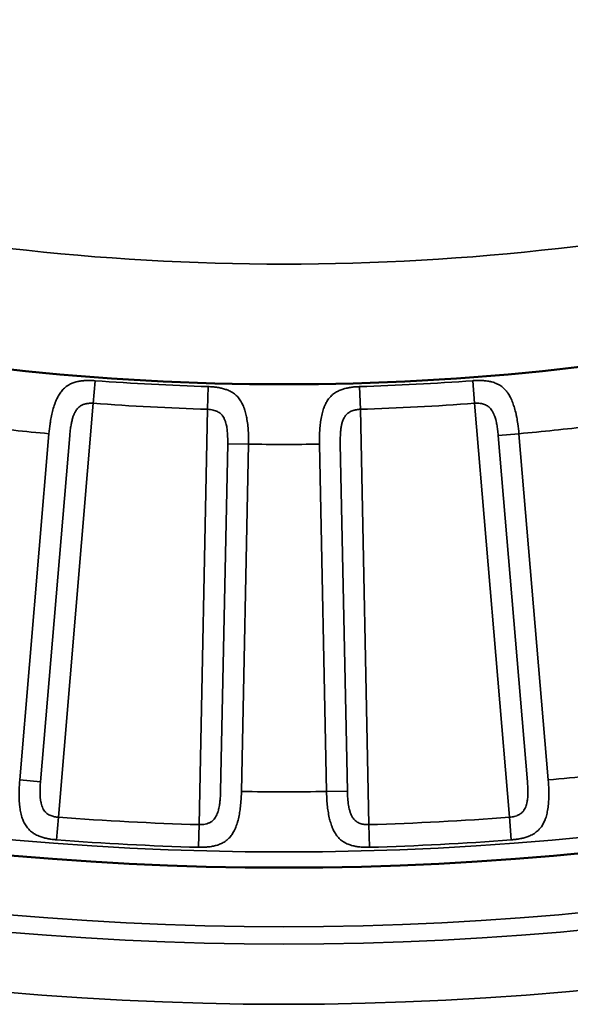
# Model space of a CAD drawing. Header units: millimetres. Extents: x 50 to 3176, y 50 to 2109.
# Tile 413 of 656: x 1185.76 to 1190.33, y 1639.4 to 1647.59. Entities that reach past the tile are written whole.
import ezdxf

# ---------------------------------------------------------------- set-up
doc = ezdxf.new("R2010")
doc.units = ezdxf.units.MM
doc.header["$LTSCALE"] = 10
doc.layers.add('Visible (ISO)', color=7, linetype='Continuous', lineweight=50)
doc.layers.add('Visible Narrow (ISO)', color=7, linetype='Continuous', lineweight=35)

msp = doc.modelspace()

# ---------------------------------------------------------------- linework, layer by layer
at = {"layer": 'Visible (ISO)'}
msp.add_circle((1187.953, 1665.5616), 25.0206, dxfattribs=at)
msp.add_arc((1187.953, 1665.5616), 21, 257.44199, 282.55805, dxfattribs=at)
at = {"layer": 'Visible Narrow (ISO)'}
for p, q in [((1186.3676, 1644.4026), (1186.3818, 1644.5914)), ((1189.5241, 1644.5918), (1189.5382, 1644.4037)), ((1187.3236, 1644.5424), (1187.3179, 1644.3539)), ((1188.588, 1644.3535), (1188.5823, 1644.5423)), ((1186.077, 1640.9603), (1186.3677, 1644.4037)), ((1189.5382, 1644.4037), (1189.8289, 1640.9603)), ((1187.3179, 1644.3539), (1187.2471, 1640.899)), ((1188.6588, 1640.899), (1188.588, 1644.3539)), ((1185.9987, 1644.1506), (1185.7556, 1641.2709)), ((1189.7346, 1644.136), (1189.9072, 1644.1506)), ((1190.1503, 1641.2709), (1189.9072, 1644.1506)), ((1185.9282, 1641.2563), (1186.1713, 1644.136)), ((1187.4853, 1644.0671), (1187.426, 1641.1778)), ((1187.4853, 1644.0671), (1187.6585, 1644.0636)), ((1187.5992, 1641.1743), (1187.6585, 1644.0636)), ((1188.2475, 1644.0636), (1188.3067, 1641.1743)), ((1188.4799, 1641.1778), (1188.4206, 1644.0671)), ((1189.7346, 1644.136), (1189.9777, 1641.2563)), ((1185.7556, 1641.2709), (1185.9282, 1641.2563)), ((1188.3067, 1641.1743), (1188.4799, 1641.1778)), ((1186.0627, 1640.7723), (1186.077, 1640.9603)), ((1189.8287, 1640.9625), (1189.8432, 1640.773)), ((1187.2472, 1640.9016), (1187.2417, 1640.7114)), ((1188.6642, 1640.7105), (1188.6588, 1640.899))]:
    msp.add_line(p, q, dxfattribs=at)
for radius in [26.1573, 25.6575, 25.5128, 25.0203, 24.8897]:
    msp.add_circle((1187.953, 1665.5616), radius, dxfattribs=at)
for radius, start, end in [(20, 256.86634, 283.13365), (21.0286, 265.7151, 268.2849), (21.0286, 271.7151, 274.2849), (21.2172, 265.7151, 268.2849), (21.2172, 271.7151, 274.2849), (21.5, 263.21517, 264.78483), (21.5, 275.21517, 276.78483), (21.5, 269.21517, 270.78483), (24.3898, 275.16894, 276.83106), (24.3898, 269.16894, 270.83106), (24.6727, 265.63945, 268.36055), (24.6727, 271.63945, 274.36055), (24.8613, 265.63945, 268.36055), (24.8613, 271.63945, 274.36055)]:
    msp.add_arc((1187.953, 1665.5616), radius, start, end, dxfattribs=at)
for points, knots in [([(1186.3818, 1644.5918), (1186.369, 1644.5927), (1186.3561, 1644.5933), (1186.34, 1644.5936), (1186.3371, 1644.5936), (1186.3221, 1644.5937), (1186.31, 1644.5934), (1186.2936, 1644.5923), (1186.2893, 1644.592), (1186.2733, 1644.5906), (1186.2617, 1644.5891), (1186.2451, 1644.5862), (1186.2402, 1644.5852), (1186.2232, 1644.5814), (1186.2112, 1644.578), (1186.1952, 1644.5721), (1186.191, 1644.5704), (1186.1747, 1644.5632), (1186.1629, 1644.5569), (1186.1483, 1644.547), (1186.145, 1644.5446), (1186.1322, 1644.5349), (1186.123, 1644.5265), (1186.1102, 1644.5127), (1186.1061, 1644.508), (1186.0948, 1644.4936), (1186.0877, 1644.4834), (1186.077, 1644.4654), (1186.073, 1644.4581), (1186.0628, 1644.4378), (1186.0569, 1644.4243), (1186.0485, 1644.4023), (1186.0456, 1644.3944), (1186.0375, 1644.3698), (1186.0326, 1644.3527), (1186.0263, 1644.3276), (1186.0246, 1644.3202), (1186.0191, 1644.2955), (1186.0157, 1644.2779), (1186.0111, 1644.2511), (1186.0097, 1644.2421), (1186.0043, 1644.2058), (1186.0011, 1644.1782), (1185.9987, 1644.1506)], [0, 0, 0, 0, 0.0741392, 0.0741392, 0.0909091, 0.0909091, 0.1581575, 0.1581575, 0.1818182, 0.1818182, 0.245635, 0.245635, 0.2727273, 0.2727273, 0.3394334, 0.3394334, 0.3636364, 0.3636364, 0.4340394, 0.4340394, 0.4545455, 0.4545455, 0.5160527, 0.5160527, 0.5454545, 0.5454545, 0.6011716, 0.6011716, 0.6363636, 0.6363636, 0.695142, 0.695142, 0.7272727, 0.7272727, 0.7916538, 0.7916538, 0.8181818, 0.8181818, 0.8787809, 0.8787809, 0.9090909, 0.9090909, 1, 1, 1, 1]), ([(1189.9072, 1644.1506), (1189.9048, 1644.1783), (1189.9016, 1644.2059), (1189.8949, 1644.2511), (1189.8919, 1644.2689), (1189.8868, 1644.2953), (1189.8849, 1644.3042), (1189.8789, 1644.3312), (1189.8744, 1644.3489), (1189.8672, 1644.373), (1189.8651, 1644.3798), (1189.858, 1644.4013), (1189.8527, 1644.4153), (1189.8436, 1644.4363), (1189.8401, 1644.4438), (1189.8304, 1644.463), (1189.824, 1644.4742), (1189.8127, 1644.4912), (1189.8081, 1644.4975), (1189.7949, 1644.514), (1189.786, 1644.5235), (1189.7724, 1644.5356), (1189.7681, 1644.5392), (1189.7527, 1644.5509), (1189.7412, 1644.5579), (1189.7258, 1644.5655), (1189.7223, 1644.5671), (1189.707, 1644.5738), (1189.6949, 1644.5779), (1189.6786, 1644.5822), (1189.6745, 1644.5832), (1189.6587, 1644.5868), (1189.647, 1644.5887), (1189.6304, 1644.5907), (1189.6255, 1644.5912), (1189.6084, 1644.5927), (1189.5962, 1644.5933), (1189.58, 1644.5936), (1189.5757, 1644.5937), (1189.5584, 1644.5936), (1189.5454, 1644.5931), (1189.5298, 1644.5922), (1189.527, 1644.592), (1189.5241, 1644.5918)], [0, 0, 0, 0, 0.0909091, 0.0909091, 0.1509618, 0.1509618, 0.1818182, 0.1818182, 0.246234, 0.246234, 0.2727273, 0.2727273, 0.330169, 0.330169, 0.3636364, 0.3636364, 0.4190151, 0.4190151, 0.4545455, 0.4545455, 0.517221, 0.517221, 0.5454545, 0.5454545, 0.6159758, 0.6159758, 0.6363636, 0.6363636, 0.7045179, 0.7045179, 0.7272727, 0.7272727, 0.7913147, 0.7913147, 0.8181818, 0.8181818, 0.885258, 0.885258, 0.9090909, 0.9090909, 0.9833211, 0.9833211, 1, 1, 1, 1]), ([(1187.6585, 1644.0636), (1187.659, 1644.0914), (1187.6587, 1644.1192), (1187.6567, 1644.1648), (1187.6556, 1644.1828), (1187.6532, 1644.2097), (1187.6523, 1644.2187), (1187.6492, 1644.2462), (1187.6465, 1644.2643), (1187.6419, 1644.2889), (1187.6405, 1644.296), (1187.6357, 1644.318), (1187.6319, 1644.3326), (1187.6251, 1644.3544), (1187.6224, 1644.3622), (1187.6147, 1644.3823), (1187.6095, 1644.3941), (1187.6, 1644.4123), (1187.5961, 1644.419), (1187.5848, 1644.4368), (1187.5769, 1644.4471), (1187.5647, 1644.4606), (1187.5607, 1644.4646), (1187.5466, 1644.4778), (1187.5359, 1644.486), (1187.5214, 1644.4952), (1187.5181, 1644.4972), (1187.5036, 1644.5054), (1187.492, 1644.5107), (1187.4762, 1644.5168), (1187.4722, 1644.5182), (1187.4569, 1644.5234), (1187.4455, 1644.5265), (1187.4292, 1644.5303), (1187.4244, 1644.5313), (1187.4075, 1644.5346), (1187.3955, 1644.5364), (1187.3793, 1644.5384), (1187.3751, 1644.5389), (1187.3578, 1644.5407), (1187.3449, 1644.5415), (1187.3293, 1644.5422), (1187.3264, 1644.5423), (1187.3236, 1644.5424)], [0, 0, 0, 0, 0.0909091, 0.0909091, 0.1509618, 0.1509618, 0.1818182, 0.1818182, 0.246234, 0.246234, 0.2727273, 0.2727273, 0.330169, 0.330169, 0.3636364, 0.3636364, 0.4190151, 0.4190151, 0.4545455, 0.4545455, 0.517221, 0.517221, 0.5454545, 0.5454545, 0.6159758, 0.6159758, 0.6363636, 0.6363636, 0.7045179, 0.7045179, 0.7272727, 0.7272727, 0.7913147, 0.7913147, 0.8181818, 0.8181818, 0.885258, 0.885258, 0.9090909, 0.9090909, 0.9833211, 0.9833211, 1, 1, 1, 1]), ([(1188.5823, 1644.5424), (1188.5695, 1644.542), (1188.5566, 1644.5413), (1188.5406, 1644.5399), (1188.5377, 1644.5396), (1188.5228, 1644.5381), (1188.5108, 1644.5365), (1188.4945, 1644.5338), (1188.4903, 1644.533), (1188.4746, 1644.5299), (1188.4632, 1644.5272), (1188.447, 1644.5226), (1188.4422, 1644.5211), (1188.4257, 1644.5155), (1188.4142, 1644.5108), (1188.3989, 1644.5033), (1188.3949, 1644.5012), (1188.3793, 1644.4924), (1188.3683, 1644.4848), (1188.3548, 1644.4735), (1188.3518, 1644.4708), (1188.3401, 1644.4597), (1188.3318, 1644.4505), (1188.3205, 1644.4354), (1188.3169, 1644.4302), (1188.3071, 1644.4148), (1188.3012, 1644.4039), (1188.2924, 1644.3848), (1188.2892, 1644.3772), (1188.2812, 1644.356), (1188.2767, 1644.3419), (1188.2707, 1644.3192), (1188.2687, 1644.3109), (1188.2631, 1644.2857), (1188.2601, 1644.2681), (1188.2564, 1644.2425), (1188.2555, 1644.235), (1188.2526, 1644.2099), (1188.251, 1644.192), (1188.2493, 1644.1648), (1188.2488, 1644.1557), (1188.2473, 1644.1191), (1188.247, 1644.0914), (1188.2475, 1644.0636)], [0, 0, 0, 0, 0.0741392, 0.0741392, 0.0909091, 0.0909091, 0.1581575, 0.1581575, 0.1818182, 0.1818182, 0.245635, 0.245635, 0.2727273, 0.2727273, 0.3394334, 0.3394334, 0.3636364, 0.3636364, 0.4340394, 0.4340394, 0.4545455, 0.4545455, 0.5160527, 0.5160527, 0.5454545, 0.5454545, 0.6011716, 0.6011716, 0.6363636, 0.6363636, 0.695142, 0.695142, 0.7272727, 0.7272727, 0.7916538, 0.7916538, 0.8181818, 0.8181818, 0.8787809, 0.8787809, 0.9090909, 0.9090909, 1, 1, 1, 1]), ([(1186.3677, 1644.4037), (1186.3567, 1644.4046), (1186.3459, 1644.4046), (1186.3356, 1644.4039), (1186.3259, 1644.4032), (1186.3167, 1644.4019), (1186.3078, 1644.4), (1186.3066, 1644.3997), (1186.3055, 1644.3995), (1186.3044, 1644.3992), (1186.3023, 1644.3988), (1186.3003, 1644.3983), (1186.2984, 1644.3977), (1186.2932, 1644.3964), (1186.2882, 1644.3948), (1186.2834, 1644.393), (1186.2794, 1644.3915), (1186.2755, 1644.3898), (1186.2716, 1644.388), (1186.2682, 1644.3863), (1186.2649, 1644.3845), (1186.2617, 1644.3824), (1186.2567, 1644.3794), (1186.252, 1644.3758), (1186.2474, 1644.3718), (1186.2461, 1644.3706), (1186.2448, 1644.3694), (1186.2435, 1644.3681), (1186.2383, 1644.3631), (1186.2335, 1644.3574), (1186.2289, 1644.3512), (1186.2279, 1644.3498), (1186.2269, 1644.3483), (1186.2259, 1644.3468), (1186.2227, 1644.3421), (1186.2196, 1644.3372), (1186.2168, 1644.3321), (1186.2142, 1644.3275), (1186.2118, 1644.3227), (1186.2095, 1644.3178), (1186.2082, 1644.315), (1186.2069, 1644.3121), (1186.2057, 1644.3091), (1186.2023, 1644.301), (1186.1993, 1644.2928), (1186.1967, 1644.2843), (1186.1937, 1644.2746), (1186.1911, 1644.2645), (1186.1887, 1644.2536), (1186.1875, 1644.2481), (1186.1863, 1644.2424), (1186.1852, 1644.2365), (1186.1843, 1644.2315), (1186.1833, 1644.2264), (1186.1824, 1644.2211), (1186.1803, 1644.2086), (1186.1783, 1644.1952), (1186.1764, 1644.181), (1186.176, 1644.1777), (1186.1756, 1644.1743), (1186.1752, 1644.1709), (1186.1738, 1644.1597), (1186.1725, 1644.1481), (1186.1713, 1644.136)], [0, 0, 0, 0, 0.088359, 0.088359, 0.088359, 0.170433, 0.170433, 0.170433, 0.181041, 0.181041, 0.181041, 0.2, 0.2, 0.2, 0.249046, 0.249046, 0.249046, 0.29008, 0.29008, 0.29008, 0.326789, 0.326789, 0.326789, 0.383275, 0.383275, 0.383275, 0.4, 0.4, 0.4, 0.465844, 0.465844, 0.465844, 0.481054, 0.481054, 0.481054, 0.529279, 0.529279, 0.529279, 0.573631, 0.573631, 0.573631, 0.6, 0.6, 0.6, 0.674023, 0.674023, 0.674023, 0.757899, 0.757899, 0.757899, 0.8, 0.8, 0.8, 0.835079, 0.835079, 0.835079, 0.917587, 0.917587, 0.917587, 0.936774, 0.936774, 0.936774, 1, 1, 1, 1]), ([(1189.7346, 1644.136), (1189.733, 1644.153), (1189.7312, 1644.1692), (1189.7288, 1644.1875), (1189.7283, 1644.1906), (1189.7257, 1644.2091), (1189.7233, 1644.2236), (1189.7203, 1644.2391), (1189.7199, 1644.2413), (1189.7176, 1644.252), (1189.7158, 1644.26), (1189.7122, 1644.2737), (1189.7105, 1644.2795), (1189.7066, 1644.2917), (1189.7044, 1644.2981), (1189.701, 1644.3067), (1189.7, 1644.3091), (1189.698, 1644.3138), (1189.697, 1644.3161), (1189.6926, 1644.3256), (1189.6889, 1644.3326), (1189.6839, 1644.341), (1189.6829, 1644.3427), (1189.678, 1644.3503), (1189.6738, 1644.3559), (1189.6686, 1644.3618), (1189.6679, 1644.3627), (1189.6649, 1644.3659), (1189.6626, 1644.3682), (1189.6576, 1644.3728), (1189.6549, 1644.3751), (1189.6473, 1644.3808), (1189.6422, 1644.384), (1189.6318, 1644.3894), (1189.6264, 1644.3917), (1189.6155, 1644.3956), (1189.6098, 1644.3973), (1189.6039, 1644.3987), (1189.6039, 1644.3987), (1189.5975, 1644.4003), (1189.5912, 1644.4015), (1189.5775, 1644.4035), (1189.5703, 1644.4041), (1189.5552, 1644.4047), (1189.5474, 1644.4045), (1189.5391, 1644.4038), (1189.5386, 1644.4038), (1189.5382, 1644.4037)], [0, 0, 0, 0, 0.089342, 0.089342, 0.107191, 0.107191, 0.2, 0.2, 0.21557, 0.21557, 0.276567, 0.276567, 0.32404, 0.32404, 0.378952, 0.378952, 0.4, 0.4, 0.420678, 0.420678, 0.485028, 0.485028, 0.501457, 0.501457, 0.560885, 0.560885, 0.570901, 0.570901, 0.6, 0.6, 0.632547, 0.632547, 0.689334, 0.689334, 0.744364, 0.744364, 0.8, 0.8, 0.800663, 0.800663, 0.861041, 0.861041, 0.927282, 0.927282, 0.996344, 0.996344, 1, 1, 1, 1]), ([(1187.4853, 1644.0671), (1187.4855, 1644.0842), (1187.4853, 1644.1005), (1187.4848, 1644.119), (1187.4847, 1644.1221), (1187.4841, 1644.1407), (1187.4832, 1644.1554), (1187.4818, 1644.1712), (1187.4816, 1644.1734), (1187.4805, 1644.1843), (1187.4795, 1644.1925), (1187.4773, 1644.2065), (1187.4763, 1644.2124), (1187.4737, 1644.2249), (1187.4722, 1644.2315), (1187.4697, 1644.2405), (1187.469, 1644.2429), (1187.4674, 1644.2478), (1187.4667, 1644.2502), (1187.4633, 1644.2601), (1187.4604, 1644.2675), (1187.4563, 1644.2763), (1187.4554, 1644.2781), (1187.4513, 1644.2862), (1187.4478, 1644.2922), (1187.4432, 1644.2986), (1187.4426, 1644.2996), (1187.4399, 1644.3031), (1187.4379, 1644.3056), (1187.4335, 1644.3107), (1187.431, 1644.3132), (1187.424, 1644.3198), (1187.4193, 1644.3234), (1187.4095, 1644.3299), (1187.4044, 1644.3327), (1187.3939, 1644.3378), (1187.3884, 1644.34), (1187.3828, 1644.3421), (1187.3827, 1644.3421), (1187.3766, 1644.3443), (1187.3704, 1644.3462), (1187.357, 1644.3496), (1187.3499, 1644.351), (1187.3349, 1644.3531), (1187.3271, 1644.3538), (1187.3188, 1644.3539), (1187.3184, 1644.3539), (1187.3179, 1644.3539)], [0, 0, 0, 0, 0.089342, 0.089342, 0.107191, 0.107191, 0.2, 0.2, 0.21557, 0.21557, 0.276567, 0.276567, 0.32404, 0.32404, 0.378952, 0.378952, 0.4, 0.4, 0.420678, 0.420678, 0.485028, 0.485028, 0.501457, 0.501457, 0.560885, 0.560885, 0.570901, 0.570901, 0.6, 0.6, 0.632547, 0.632547, 0.689334, 0.689334, 0.744364, 0.744364, 0.8, 0.8, 0.800663, 0.800663, 0.861041, 0.861041, 0.927282, 0.927282, 0.996344, 0.996344, 1, 1, 1, 1]), ([(1188.588, 1644.3539), (1188.5769, 1644.3536), (1188.5662, 1644.3525), (1188.556, 1644.3507), (1188.5465, 1644.349), (1188.5374, 1644.3467), (1188.5288, 1644.3439), (1188.5277, 1644.3436), (1188.5266, 1644.3432), (1188.5255, 1644.3428), (1188.5235, 1644.3422), (1188.5216, 1644.3415), (1188.5196, 1644.3407), (1188.5147, 1644.3388), (1188.5099, 1644.3368), (1188.5053, 1644.3345), (1188.5014, 1644.3326), (1188.4977, 1644.3305), (1188.4941, 1644.3282), (1188.4909, 1644.3262), (1188.4878, 1644.324), (1188.4848, 1644.3217), (1188.4802, 1644.3181), (1188.4758, 1644.3141), (1188.4717, 1644.3096), (1188.4705, 1644.3083), (1188.4693, 1644.3069), (1188.4681, 1644.3055), (1188.4635, 1644.3), (1188.4593, 1644.2938), (1188.4555, 1644.2872), (1188.4546, 1644.2856), (1188.4537, 1644.2841), (1188.4529, 1644.2825), (1188.4502, 1644.2775), (1188.4477, 1644.2723), (1188.4454, 1644.267), (1188.4433, 1644.262), (1188.4414, 1644.257), (1188.4397, 1644.252), (1188.4386, 1644.249), (1188.4377, 1644.246), (1188.4368, 1644.2429), (1188.4342, 1644.2345), (1188.4321, 1644.226), (1188.4304, 1644.2172), (1188.4284, 1644.2073), (1188.4269, 1644.197), (1188.4257, 1644.1859), (1188.425, 1644.1803), (1188.4245, 1644.1746), (1188.424, 1644.1685), (1188.4236, 1644.1635), (1188.4232, 1644.1583), (1188.4228, 1644.1529), (1188.422, 1644.1403), (1188.4214, 1644.1268), (1188.4211, 1644.1124), (1188.421, 1644.1091), (1188.4209, 1644.1057), (1188.4208, 1644.1023), (1188.4206, 1644.091), (1188.4206, 1644.0793), (1188.4206, 1644.0671)], [0, 0, 0, 0, 0.088359, 0.088359, 0.088359, 0.170434, 0.170434, 0.170434, 0.181041, 0.181041, 0.181041, 0.2, 0.2, 0.2, 0.249046, 0.249046, 0.249046, 0.29008, 0.29008, 0.29008, 0.32679, 0.32679, 0.32679, 0.383275, 0.383275, 0.383275, 0.4, 0.4, 0.4, 0.465844, 0.465844, 0.465844, 0.481054, 0.481054, 0.481054, 0.529279, 0.529279, 0.529279, 0.57363, 0.57363, 0.57363, 0.6, 0.6, 0.6, 0.674023, 0.674023, 0.674023, 0.757899, 0.757899, 0.757899, 0.8, 0.8, 0.8, 0.835079, 0.835079, 0.835079, 0.917587, 0.917587, 0.917587, 0.936774, 0.936774, 0.936774, 1, 1, 1, 1]), ([(1185.7556, 1641.2709), (1185.7532, 1641.2429), (1185.7516, 1641.215), (1185.7504, 1641.1688), (1185.7503, 1641.1504), (1185.7509, 1641.1234), (1185.7512, 1641.1146), (1185.7525, 1641.087), (1185.7539, 1641.0687), (1185.7569, 1641.0438), (1185.7578, 1641.0368), (1185.7612, 1641.0144), (1185.7641, 1640.9995), (1185.7695, 1640.9773), (1185.7717, 1640.9695), (1185.7781, 1640.9489), (1185.7827, 1640.9365), (1185.7911, 1640.9179), (1185.7944, 1640.9113), (1185.8045, 1640.8931), (1185.8118, 1640.8823), (1185.8232, 1640.868), (1185.8269, 1640.8638), (1185.8402, 1640.8497), (1185.8505, 1640.8408), (1185.8646, 1640.8307), (1185.8678, 1640.8285), (1185.882, 1640.8193), (1185.8935, 1640.8132), (1185.9091, 1640.8062), (1185.9129, 1640.8046), (1185.9281, 1640.7985), (1185.9397, 1640.7946), (1185.956, 1640.79), (1185.9607, 1640.7887), (1185.9776, 1640.7845), (1185.9898, 1640.7819), (1186.0061, 1640.7791), (1186.0103, 1640.7784), (1186.0277, 1640.7757), (1186.0407, 1640.7742), (1186.0567, 1640.7728), (1186.0597, 1640.7725), (1186.0627, 1640.7723)], [0, 0, 0, 0, 0.0909091, 0.0909091, 0.1517791, 0.1517791, 0.1818182, 0.1818182, 0.2465766, 0.2465766, 0.2727273, 0.2727273, 0.3309789, 0.3309789, 0.3636364, 0.3636364, 0.4205319, 0.4205319, 0.4545455, 0.4545455, 0.5174488, 0.5174488, 0.5454545, 0.5454545, 0.61623, 0.61623, 0.6363636, 0.6363636, 0.7053378, 0.7053378, 0.7272727, 0.7272727, 0.7921392, 0.7921392, 0.8181818, 0.8181818, 0.8856905, 0.8856905, 0.9090909, 0.9090909, 0.9827631, 0.9827631, 1, 1, 1, 1]), ([(1185.9282, 1641.2563), (1185.9272, 1641.2424), (1185.9264, 1641.229), (1185.9253, 1641.2043), (1185.925, 1641.1929), (1185.9247, 1641.1724), (1185.9248, 1641.1631), (1185.925, 1641.1533), (1185.925, 1641.1523), (1185.9253, 1641.1421), (1185.9258, 1641.1335), (1185.9266, 1641.1236), (1185.9268, 1641.122), (1185.9276, 1641.1128), (1185.9286, 1641.1054), (1185.9303, 1641.0947), (1185.9309, 1641.0913), (1185.9323, 1641.0841), (1185.9331, 1641.0803), (1185.9357, 1641.0695), (1185.9377, 1641.0624), (1185.9425, 1641.0481), (1185.9453, 1641.0408), (1185.9497, 1641.0319), (1185.9508, 1641.0298), (1185.955, 1641.0221), (1185.9585, 1641.0167), (1185.9636, 1641.0102), (1185.9649, 1641.0085), (1185.9712, 1641.0014), (1185.9766, 1640.9964), (1185.9875, 1640.9882), (1185.993, 1640.9847), (1186.0035, 1640.9791), (1186.0085, 1640.9767), (1186.0139, 1640.9744), (1186.0143, 1640.9743), (1186.0198, 1640.972), (1186.025, 1640.9701), (1186.0353, 1640.9669), (1186.0404, 1640.9655), (1186.0507, 1640.9633), (1186.0558, 1640.9624), (1186.0663, 1640.961), (1186.0716, 1640.9605), (1186.077, 1640.9603)], [0, 0, 0, 0, 0.0731414, 0.0731414, 0.1401071, 0.1401071, 0.2, 0.2, 0.2070436, 0.2070436, 0.2698272, 0.2698272, 0.2818221, 0.2818221, 0.3404759, 0.3404759, 0.368723, 0.368723, 0.4, 0.4, 0.4594717, 0.4594717, 0.5237071, 0.5237071, 0.5438326, 0.5438326, 0.6, 0.6, 0.6193872, 0.6193872, 0.6874645, 0.6874645, 0.7484728, 0.7484728, 0.8, 0.8, 0.8039097, 0.8039097, 0.855517, 0.855517, 0.9045181, 0.9045181, 0.952104, 0.952104, 0.9999999, 0.9999999, 0.9999999, 0.9999999]), ([(1189.9777, 1641.2563), (1189.9788, 1641.2409), (1189.9797, 1641.226), (1189.9808, 1641.1978), (1189.9811, 1641.1844), (1189.9811, 1641.1658), (1189.9811, 1641.1599), (1189.9808, 1641.1481), (1189.9806, 1641.1422), (1189.9798, 1641.1284), (1189.9791, 1641.1208), (1189.978, 1641.1109), (1189.9777, 1641.1085), (1189.9765, 1641.0994), (1189.9754, 1641.0929), (1189.9737, 1641.0844), (1189.9733, 1641.0823), (1189.9726, 1641.0793), (1189.9724, 1641.0784), (1189.9705, 1641.0707), (1189.9687, 1641.0639), (1189.9642, 1641.0503), (1189.9616, 1641.0435), (1189.9585, 1641.0367), (1189.9583, 1641.0364), (1189.9553, 1641.0299), (1189.9521, 1641.0242), (1189.948, 1641.018), (1189.9474, 1641.0171), (1189.9458, 1641.0148), (1189.9449, 1641.0134), (1189.94, 1641.0071), (1189.9359, 1641.0026), (1189.9257, 1640.9933), (1189.9195, 1640.9888), (1189.9125, 1640.9846), (1189.9121, 1640.9844), (1189.9059, 1640.9807), (1189.8998, 1640.9778), (1189.8918, 1640.9744), (1189.8902, 1640.9738), (1189.8819, 1640.9705), (1189.8751, 1640.9683), (1189.8658, 1640.9659), (1189.8637, 1640.9653), (1189.8542, 1640.9632), (1189.8466, 1640.9619), (1189.8355, 1640.9607), (1189.8322, 1640.9605), (1189.8289, 1640.9603)], [0, 0, 0, 0, 0.080801, 0.080801, 0.161263, 0.161263, 0.2, 0.2, 0.242333, 0.242333, 0.301436, 0.301436, 0.320986, 0.320986, 0.374987, 0.374987, 0.392253, 0.392253, 0.4, 0.4, 0.456502, 0.456502, 0.515951, 0.515951, 0.519229, 0.519229, 0.575327, 0.575327, 0.584971, 0.584971, 0.6, 0.6, 0.657149, 0.657149, 0.73075, 0.73075, 0.735254, 0.735254, 0.8, 0.8, 0.81622, 0.81622, 0.883134, 0.883134, 0.903163, 0.903163, 0.971337, 0.971337, 1, 1, 1, 1]), ([(1189.8432, 1640.7723), (1189.8562, 1640.7733), (1189.8692, 1640.7746), (1189.8854, 1640.7769), (1189.8885, 1640.7773), (1189.9037, 1640.7796), (1189.9159, 1640.7819), (1189.9323, 1640.7855), (1189.9365, 1640.7865), (1189.9523, 1640.7905), (1189.964, 1640.7939), (1189.9801, 1640.7995), (1189.9846, 1640.8013), (1190.0011, 1640.8079), (1190.0128, 1640.8134), (1190.0277, 1640.8219), (1190.0313, 1640.8241), (1190.0462, 1640.8337), (1190.0569, 1640.842), (1190.0698, 1640.8541), (1190.0726, 1640.8569), (1190.0838, 1640.8688), (1190.0916, 1640.8787), (1190.102, 1640.8946), (1190.1051, 1640.8997), (1190.1139, 1640.9156), (1190.1192, 1640.927), (1190.1269, 1640.9466), (1190.1295, 1640.9543), (1190.1362, 1640.9758), (1190.1397, 1640.9901), (1190.1443, 1641.0132), (1190.1458, 1641.0216), (1190.1497, 1641.0471), (1190.1516, 1641.0647), (1190.1535, 1641.0905), (1190.154, 1641.0983), (1190.1552, 1641.1236), (1190.1556, 1641.1414), (1190.1555, 1641.1688), (1190.1553, 1641.1782), (1190.1543, 1641.2152), (1190.1527, 1641.2431), (1190.1503, 1641.2709)], [0, 0, 0, 0, 0.0736988, 0.0736988, 0.0909091, 0.0909091, 0.1585727, 0.1585727, 0.1818182, 0.1818182, 0.246636, 0.246636, 0.2727273, 0.2727273, 0.3410219, 0.3410219, 0.3636364, 0.3636364, 0.4342294, 0.4342294, 0.4545455, 0.4545455, 0.5171263, 0.5171263, 0.5454545, 0.5454545, 0.6018042, 0.6018042, 0.6363636, 0.6363636, 0.6951463, 0.6951463, 0.7272727, 0.7272727, 0.7910581, 0.7910581, 0.8181818, 0.8181818, 0.8780567, 0.8780567, 0.9090909, 0.9090909, 1, 1, 1, 1]), ([(1187.2417, 1640.7105), (1187.2547, 1640.7101), (1187.2678, 1640.7101), (1187.2841, 1640.7106), (1187.2872, 1640.7108), (1187.3026, 1640.7115), (1187.315, 1640.7124), (1187.3316, 1640.7143), (1187.3359, 1640.7149), (1187.3521, 1640.7172), (1187.364, 1640.7194), (1187.3806, 1640.7233), (1187.3854, 1640.7245), (1187.4024, 1640.7294), (1187.4146, 1640.7336), (1187.4303, 1640.7405), (1187.4342, 1640.7424), (1187.45, 1640.7503), (1187.4615, 1640.7575), (1187.4755, 1640.7682), (1187.4786, 1640.7707), (1187.491, 1640.7814), (1187.4998, 1640.7904), (1187.5118, 1640.805), (1187.5154, 1640.8098), (1187.5259, 1640.8247), (1187.5324, 1640.8355), (1187.542, 1640.8542), (1187.5454, 1640.8616), (1187.5543, 1640.8823), (1187.5593, 1640.8962), (1187.5663, 1640.9187), (1187.5687, 1640.9268), (1187.5752, 1640.9518), (1187.5789, 1640.9691), (1187.5835, 1640.9946), (1187.5848, 1641.0023), (1187.5887, 1641.0273), (1187.5909, 1641.045), (1187.5937, 1641.0722), (1187.5945, 1641.0816), (1187.5974, 1641.1185), (1187.5987, 1641.1464), (1187.5992, 1641.1743)], [0, 0, 0, 0, 0.0736988, 0.0736988, 0.0909091, 0.0909091, 0.1585727, 0.1585727, 0.1818182, 0.1818182, 0.246636, 0.246636, 0.2727273, 0.2727273, 0.3410219, 0.3410219, 0.3636364, 0.3636364, 0.4342294, 0.4342294, 0.4545455, 0.4545455, 0.5171263, 0.5171263, 0.5454545, 0.5454545, 0.6018042, 0.6018042, 0.6363636, 0.6363636, 0.6951463, 0.6951463, 0.7272727, 0.7272727, 0.7910581, 0.7910581, 0.8181818, 0.8181818, 0.8780567, 0.8780567, 0.9090909, 0.9090909, 1, 1, 1, 1]), ([(1187.426, 1641.1778), (1187.4255, 1641.1624), (1187.4248, 1641.1475), (1187.423, 1641.1193), (1187.4219, 1641.1059), (1187.42, 1641.0874), (1187.4193, 1641.0816), (1187.4178, 1641.0699), (1187.4169, 1641.064), (1187.4147, 1641.0504), (1187.4133, 1641.0429), (1187.4111, 1641.0332), (1187.4106, 1641.0308), (1187.4084, 1641.0219), (1187.4067, 1641.0155), (1187.4041, 1641.0072), (1187.4034, 1641.0052), (1187.4024, 1641.0023), (1187.4021, 1641.0014), (1187.3995, 1640.994), (1187.3969, 1640.9874), (1187.3911, 1640.9744), (1187.3878, 1640.9679), (1187.3839, 1640.9614), (1187.3837, 1640.9611), (1187.3801, 1640.955), (1187.3763, 1640.9496), (1187.3716, 1640.9439), (1187.3709, 1640.943), (1187.3691, 1640.9409), (1187.368, 1640.9397), (1187.3625, 1640.9339), (1187.3579, 1640.9298), (1187.3469, 1640.9216), (1187.3402, 1640.9178), (1187.3328, 1640.9144), (1187.3324, 1640.9142), (1187.3258, 1640.9112), (1187.3194, 1640.9089), (1187.3111, 1640.9064), (1187.3095, 1640.9059), (1187.3009, 1640.9036), (1187.2938, 1640.9021), (1187.2844, 1640.9007), (1187.2822, 1640.9004), (1187.2725, 1640.8992), (1187.2648, 1640.8987), (1187.2537, 1640.8987), (1187.2504, 1640.8988), (1187.2471, 1640.899)], [0, 0, 0, 0, 0.080801, 0.080801, 0.161263, 0.161263, 0.2, 0.2, 0.242333, 0.242333, 0.301436, 0.301436, 0.320986, 0.320986, 0.374987, 0.374987, 0.392253, 0.392253, 0.4, 0.4, 0.456502, 0.456502, 0.515951, 0.515951, 0.519229, 0.519229, 0.575327, 0.575327, 0.584971, 0.584971, 0.6, 0.6, 0.657149, 0.657149, 0.73075, 0.73075, 0.735254, 0.735254, 0.8, 0.8, 0.81622, 0.81622, 0.883134, 0.883134, 0.903163, 0.903163, 0.971337, 0.971337, 1, 1, 1, 1]), ([(1188.3067, 1641.1743), (1188.3072, 1641.1462), (1188.3085, 1641.1182), (1188.3122, 1641.0722), (1188.314, 1641.0539), (1188.3174, 1641.0271), (1188.3186, 1641.0183), (1188.3228, 1640.9911), (1188.3262, 1640.973), (1188.3317, 1640.9486), (1188.3334, 1640.9416), (1188.3391, 1640.9197), (1188.3435, 1640.9052), (1188.3513, 1640.8837), (1188.3542, 1640.8763), (1188.3627, 1640.8564), (1188.3686, 1640.8446), (1188.3789, 1640.827), (1188.3829, 1640.8207), (1188.3948, 1640.8036), (1188.4032, 1640.7936), (1188.4161, 1640.7807), (1188.4201, 1640.7769), (1188.4349, 1640.7642), (1188.4461, 1640.7564), (1188.4611, 1640.7478), (1188.4645, 1640.746), (1188.4796, 1640.7384), (1188.4917, 1640.7335), (1188.508, 1640.7282), (1188.5119, 1640.727), (1188.5276, 1640.7225), (1188.5396, 1640.7199), (1188.5563, 1640.7169), (1188.5611, 1640.7162), (1188.5783, 1640.7137), (1188.5907, 1640.7125), (1188.6073, 1640.7113), (1188.6115, 1640.7111), (1188.6291, 1640.7103), (1188.6422, 1640.7101), (1188.6582, 1640.7103), (1188.6612, 1640.7104), (1188.6642, 1640.7105)], [0, 0, 0, 0, 0.0909091, 0.0909091, 0.1517786, 0.1517786, 0.1818182, 0.1818182, 0.2465761, 0.2465761, 0.2727273, 0.2727273, 0.3309788, 0.3309788, 0.3636364, 0.3636364, 0.420532, 0.420532, 0.4545455, 0.4545455, 0.5174487, 0.5174487, 0.5454545, 0.5454545, 0.6162299, 0.6162299, 0.6363636, 0.6363636, 0.7053378, 0.7053378, 0.7272727, 0.7272727, 0.7921392, 0.7921392, 0.8181818, 0.8181818, 0.8856905, 0.8856905, 0.9090909, 0.9090909, 0.982763, 0.982763, 1, 1, 1, 1]), ([(1188.4799, 1641.1778), (1188.4803, 1641.1639), (1188.4809, 1641.1504), (1188.4824, 1641.1258), (1188.4833, 1641.1145), (1188.4852, 1641.094), (1188.4862, 1641.0848), (1188.4875, 1641.075), (1188.4876, 1641.074), (1188.489, 1641.0639), (1188.4904, 1641.0554), (1188.4922, 1641.0457), (1188.4925, 1641.0441), (1188.4943, 1641.035), (1188.496, 1641.0278), (1188.4988, 1641.0173), (1188.4998, 1641.014), (1188.5019, 1641.0069), (1188.5031, 1641.0033), (1188.5068, 1640.9928), (1188.5096, 1640.9859), (1188.5158, 1640.9722), (1188.5194, 1640.9653), (1188.5247, 1640.9569), (1188.526, 1640.9549), (1188.531, 1640.9477), (1188.5351, 1640.9427), (1188.5408, 1640.9367), (1188.5423, 1640.9352), (1188.5493, 1640.9288), (1188.5551, 1640.9244), (1188.5669, 1640.9173), (1188.5727, 1640.9145), (1188.5837, 1640.9099), (1188.5889, 1640.9081), (1188.5946, 1640.9064), (1188.595, 1640.9063), (1188.6007, 1640.9046), (1188.6061, 1640.9033), (1188.6167, 1640.9012), (1188.6219, 1640.9004), (1188.6323, 1640.8992), (1188.6375, 1640.8988), (1188.6481, 1640.8985), (1188.6534, 1640.8986), (1188.6588, 1640.899)], [0, 0, 0, 0, 0.0731458, 0.0731458, 0.1400411, 0.1400411, 0.2, 0.2, 0.2070436, 0.2070436, 0.2698271, 0.2698271, 0.2818221, 0.2818221, 0.3404761, 0.3404761, 0.368723, 0.368723, 0.4, 0.4, 0.4594717, 0.4594717, 0.5237071, 0.5237071, 0.5438326, 0.5438326, 0.6, 0.6, 0.6193872, 0.6193872, 0.6874645, 0.6874645, 0.7484728, 0.7484728, 0.8, 0.8, 0.8039097, 0.8039097, 0.855517, 0.855517, 0.9045181, 0.9045181, 0.952104, 0.952104, 0.9999999, 0.9999999, 0.9999999, 0.9999999])]:
    msp.add_open_spline(points, degree=3, knots=knots, dxfattribs=at)

doc.saveas('drawing.dxf')
